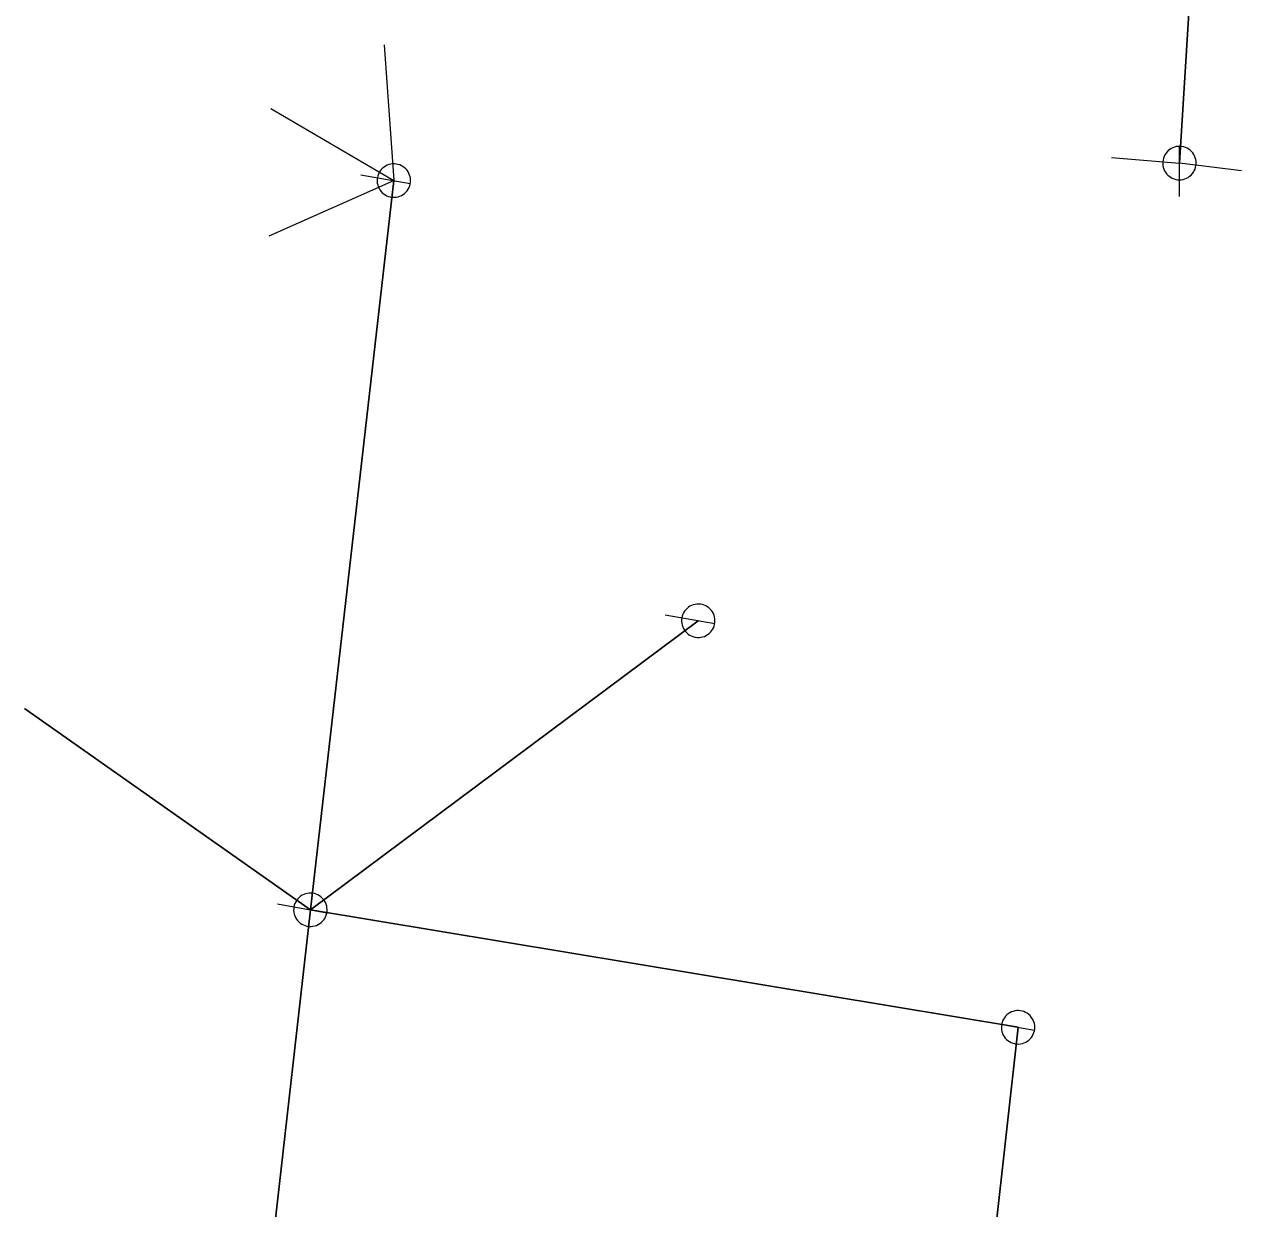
# Model space of a CAD drawing. Extents: x -783064 to -782702, y -1007904 to -1007145.
# Drawn here: x -783026 to -782953.2, y -1007289.3 to -1007218.5 of the extents above; entities that cross this region are included whole.
import ezdxf

# ---------------------------------------------------------------- set-up
doc = ezdxf.new("R2010")
doc.units = 0
doc.header["$LTSCALE"] = 0.4
for name, color, linetype, lineweight in [('11', 7, 'Continuous', 13), ('14', 7, 'Continuous', 13), ('22', 7, 'Continuous', 13)]:
    doc.layers.add(name, color=color, linetype=linetype, lineweight=lineweight)

msp = doc.modelspace()

# ---------------------------------------------------------------- linework, layer by layer
at = {"layer": '11'}
for p, q in [((-783004.481, -1007219.721), (-783003.899, -1007227.84)), ((-783011.254, -1007223.531), (-783003.899, -1007227.84)), ((-782961.001, -1007226.448), (-782956.93, -1007226.79)), ((-782953.211, -1007227.263), (-782956.93, -1007226.79)), ((-783011.36, -1007231.151), (-783003.899, -1007227.84))]:
    msp.add_line(p, q, dxfattribs=at)
at = {"layer": '14', "lineweight": 25}
for p, q in [((-782956.93, -1007226.79), (-782956.219, -1007215.26)), ((-783003.899, -1007227.84), (-783008.89, -1007271.46)), ((-782985.699, -1007254.17), (-783008.89, -1007271.46)), ((-783008.89, -1007271.46), (-783025.991, -1007259.426)), ((-783014.539, -1007321.63), (-783008.89, -1007271.46)), ((-782966.579, -1007278.49), (-783008.89, -1007271.46)), ((-782971.71, -1007325), (-782966.579, -1007278.49))]:
    msp.add_line(p, q, dxfattribs=at)
at = {"layer": '22'}
for p, q in [((-782956.93, -1007228.79), (-782956.929, -1007225.79)), ((-783005.869, -1007227.492), (-783002.914, -1007228.013)), ((-782987.669, -1007253.822), (-782984.714, -1007254.343)), ((-783010.86, -1007271.112), (-783007.905, -1007271.633)), ((-782968.549, -1007278.142), (-782965.594, -1007278.663))]:
    msp.add_line(p, q, dxfattribs=at)
for points in [[(-782955.93, -1007226.79), (-782955.935, -1007226.681), (-782955.953, -1007226.573), (-782955.983, -1007226.467), (-782956.023, -1007226.366), (-782956.075, -1007226.269), (-782956.137, -1007226.179), (-782956.209, -1007226.096), (-782956.289, -1007226.022), (-782956.377, -1007225.956), (-782956.471, -1007225.901), (-782956.571, -1007225.856), (-782956.676, -1007225.823), (-782956.783, -1007225.801), (-782956.892, -1007225.791), (-782957.002, -1007225.793), (-782957.11, -1007225.807), (-782957.217, -1007225.832), (-782957.32, -1007225.869), (-782957.418, -1007225.918), (-782957.51, -1007225.976), (-782957.596, -1007226.045), (-782957.673, -1007226.122), (-782957.742, -1007226.208), (-782957.801, -1007226.3), (-782957.849, -1007226.398), (-782957.886, -1007226.501), (-782957.912, -1007226.608), (-782957.926, -1007226.716), (-782957.929, -1007226.826), (-782957.919, -1007226.935), (-782957.898, -1007227.042), (-782957.864, -1007227.146), (-782957.82, -1007227.246), (-782957.765, -1007227.341), (-782957.699, -1007227.429), (-782957.625, -1007227.509), (-782957.542, -1007227.581), (-782957.452, -1007227.643), (-782957.356, -1007227.695), (-782957.254, -1007227.736), (-782957.149, -1007227.766), (-782957.041, -1007227.784), (-782956.931, -1007227.79), (-782956.822, -1007227.784), (-782956.714, -1007227.766), (-782956.609, -1007227.737), (-782956.507, -1007227.696), (-782956.41, -1007227.644), (-782956.32, -1007227.582), (-782956.237, -1007227.511), (-782956.162, -1007227.431), (-782956.097, -1007227.343), (-782956.041, -1007227.249), (-782955.997, -1007227.149), (-782955.963, -1007227.045), (-782955.941, -1007226.937), (-782955.931, -1007226.828)], [(-783004.073, -1007228.824), (-783003.964, -1007228.837), (-783003.855, -1007228.838), (-783003.745, -1007228.827), (-783003.639, -1007228.805), (-783003.534, -1007228.771), (-783003.435, -1007228.725), (-783003.341, -1007228.669), (-783003.254, -1007228.603), (-783003.174, -1007228.528), (-783003.103, -1007228.445), (-783003.041, -1007228.354), (-783002.991, -1007228.256), (-783002.95, -1007228.155), (-783002.922, -1007228.049), (-783002.904, -1007227.941), (-783002.899, -1007227.832), (-783002.906, -1007227.722), (-783002.924, -1007227.614), (-783002.955, -1007227.509), (-783002.996, -1007227.409), (-783003.049, -1007227.312), (-783003.112, -1007227.223), (-783003.185, -1007227.14), (-783003.265, -1007227.066), (-783003.353, -1007227.001), (-783003.448, -1007226.947), (-783003.549, -1007226.903), (-783003.653, -1007226.87), (-783003.761, -1007226.849), (-783003.87, -1007226.84), (-783003.979, -1007226.842), (-783004.087, -1007226.858), (-783004.194, -1007226.884), (-783004.297, -1007226.921), (-783004.395, -1007226.971), (-783004.486, -1007227.03), (-783004.572, -1007227.099), (-783004.648, -1007227.177), (-783004.716, -1007227.263), (-783004.774, -1007227.356), (-783004.822, -1007227.454), (-783004.859, -1007227.557), (-783004.884, -1007227.665), (-783004.897, -1007227.773), (-783004.898, -1007227.883), (-783004.887, -1007227.991), (-783004.865, -1007228.099), (-783004.83, -1007228.203), (-783004.785, -1007228.303), (-783004.729, -1007228.397), (-783004.664, -1007228.484), (-783004.588, -1007228.564), (-783004.505, -1007228.635), (-783004.415, -1007228.696), (-783004.318, -1007228.747), (-783004.215, -1007228.788), (-783004.11, -1007228.817)], [(-782985.873, -1007255.154), (-782985.764, -1007255.167), (-782985.655, -1007255.168), (-782985.545, -1007255.157), (-782985.439, -1007255.135), (-782985.334, -1007255.101), (-782985.235, -1007255.055), (-782985.141, -1007254.999), (-782985.054, -1007254.933), (-782984.974, -1007254.858), (-782984.903, -1007254.775), (-782984.841, -1007254.684), (-782984.791, -1007254.586), (-782984.75, -1007254.485), (-782984.722, -1007254.379), (-782984.704, -1007254.271), (-782984.699, -1007254.162), (-782984.706, -1007254.052), (-782984.724, -1007253.944), (-782984.755, -1007253.839), (-782984.796, -1007253.739), (-782984.849, -1007253.642), (-782984.912, -1007253.553), (-782984.985, -1007253.47), (-782985.065, -1007253.396), (-782985.153, -1007253.331), (-782985.248, -1007253.277), (-782985.349, -1007253.233), (-782985.453, -1007253.2), (-782985.561, -1007253.179), (-782985.67, -1007253.17), (-782985.779, -1007253.172), (-782985.887, -1007253.188), (-782985.994, -1007253.214), (-782986.097, -1007253.251), (-782986.195, -1007253.301), (-782986.286, -1007253.36), (-782986.372, -1007253.429), (-782986.448, -1007253.507), (-782986.516, -1007253.593), (-782986.574, -1007253.686), (-782986.622, -1007253.784), (-782986.659, -1007253.887), (-782986.684, -1007253.995), (-782986.697, -1007254.103), (-782986.698, -1007254.213), (-782986.687, -1007254.321), (-782986.665, -1007254.429), (-782986.63, -1007254.533), (-782986.585, -1007254.633), (-782986.529, -1007254.727), (-782986.464, -1007254.814), (-782986.388, -1007254.894), (-782986.305, -1007254.965), (-782986.215, -1007255.026), (-782986.118, -1007255.077), (-782986.015, -1007255.118), (-782985.91, -1007255.147)], [(-783009.064, -1007272.444), (-783008.955, -1007272.457), (-783008.846, -1007272.458), (-783008.736, -1007272.447), (-783008.63, -1007272.425), (-783008.525, -1007272.391), (-783008.426, -1007272.345), (-783008.332, -1007272.289), (-783008.245, -1007272.223), (-783008.165, -1007272.148), (-783008.094, -1007272.065), (-783008.032, -1007271.974), (-783007.982, -1007271.876), (-783007.941, -1007271.775), (-783007.913, -1007271.669), (-783007.895, -1007271.561), (-783007.89, -1007271.452), (-783007.897, -1007271.342), (-783007.915, -1007271.234), (-783007.946, -1007271.129), (-783007.987, -1007271.029), (-783008.04, -1007270.932), (-783008.103, -1007270.843), (-783008.176, -1007270.76), (-783008.256, -1007270.686), (-783008.344, -1007270.621), (-783008.439, -1007270.567), (-783008.54, -1007270.523), (-783008.644, -1007270.49), (-783008.752, -1007270.469), (-783008.861, -1007270.46), (-783008.97, -1007270.462), (-783009.078, -1007270.478), (-783009.185, -1007270.504), (-783009.288, -1007270.541), (-783009.386, -1007270.591), (-783009.477, -1007270.65), (-783009.563, -1007270.719), (-783009.639, -1007270.797), (-783009.707, -1007270.883), (-783009.765, -1007270.976), (-783009.813, -1007271.074), (-783009.85, -1007271.177), (-783009.875, -1007271.285), (-783009.888, -1007271.393), (-783009.889, -1007271.503), (-783009.878, -1007271.611), (-783009.856, -1007271.719), (-783009.821, -1007271.823), (-783009.776, -1007271.923), (-783009.72, -1007272.017), (-783009.655, -1007272.104), (-783009.579, -1007272.184), (-783009.496, -1007272.255), (-783009.406, -1007272.316), (-783009.309, -1007272.367), (-783009.206, -1007272.408), (-783009.101, -1007272.437)], [(-782966.753, -1007279.474), (-782966.644, -1007279.487), (-782966.535, -1007279.488), (-782966.425, -1007279.477), (-782966.319, -1007279.455), (-782966.214, -1007279.421), (-782966.115, -1007279.375), (-782966.021, -1007279.319), (-782965.934, -1007279.253), (-782965.854, -1007279.178), (-782965.783, -1007279.095), (-782965.721, -1007279.004), (-782965.671, -1007278.906), (-782965.63, -1007278.805), (-782965.602, -1007278.699), (-782965.584, -1007278.591), (-782965.579, -1007278.482), (-782965.586, -1007278.372), (-782965.604, -1007278.264), (-782965.635, -1007278.159), (-782965.676, -1007278.059), (-782965.729, -1007277.962), (-782965.792, -1007277.873), (-782965.865, -1007277.79), (-782965.945, -1007277.716), (-782966.033, -1007277.651), (-782966.128, -1007277.597), (-782966.229, -1007277.553), (-782966.333, -1007277.52), (-782966.441, -1007277.499), (-782966.55, -1007277.49), (-782966.659, -1007277.492), (-782966.767, -1007277.508), (-782966.874, -1007277.534), (-782966.977, -1007277.571), (-782967.075, -1007277.621), (-782967.166, -1007277.68), (-782967.252, -1007277.749), (-782967.328, -1007277.827), (-782967.396, -1007277.913), (-782967.454, -1007278.006), (-782967.502, -1007278.104), (-782967.539, -1007278.207), (-782967.564, -1007278.315), (-782967.577, -1007278.423), (-782967.578, -1007278.533), (-782967.567, -1007278.641), (-782967.545, -1007278.749), (-782967.51, -1007278.853), (-782967.465, -1007278.953), (-782967.409, -1007279.047), (-782967.344, -1007279.134), (-782967.268, -1007279.214), (-782967.185, -1007279.285), (-782967.095, -1007279.346), (-782966.998, -1007279.397), (-782966.895, -1007279.438), (-782966.79, -1007279.467)]]:
    msp.add_lwpolyline(points, close=True, dxfattribs=at)

doc.saveas('drawing.dxf')
